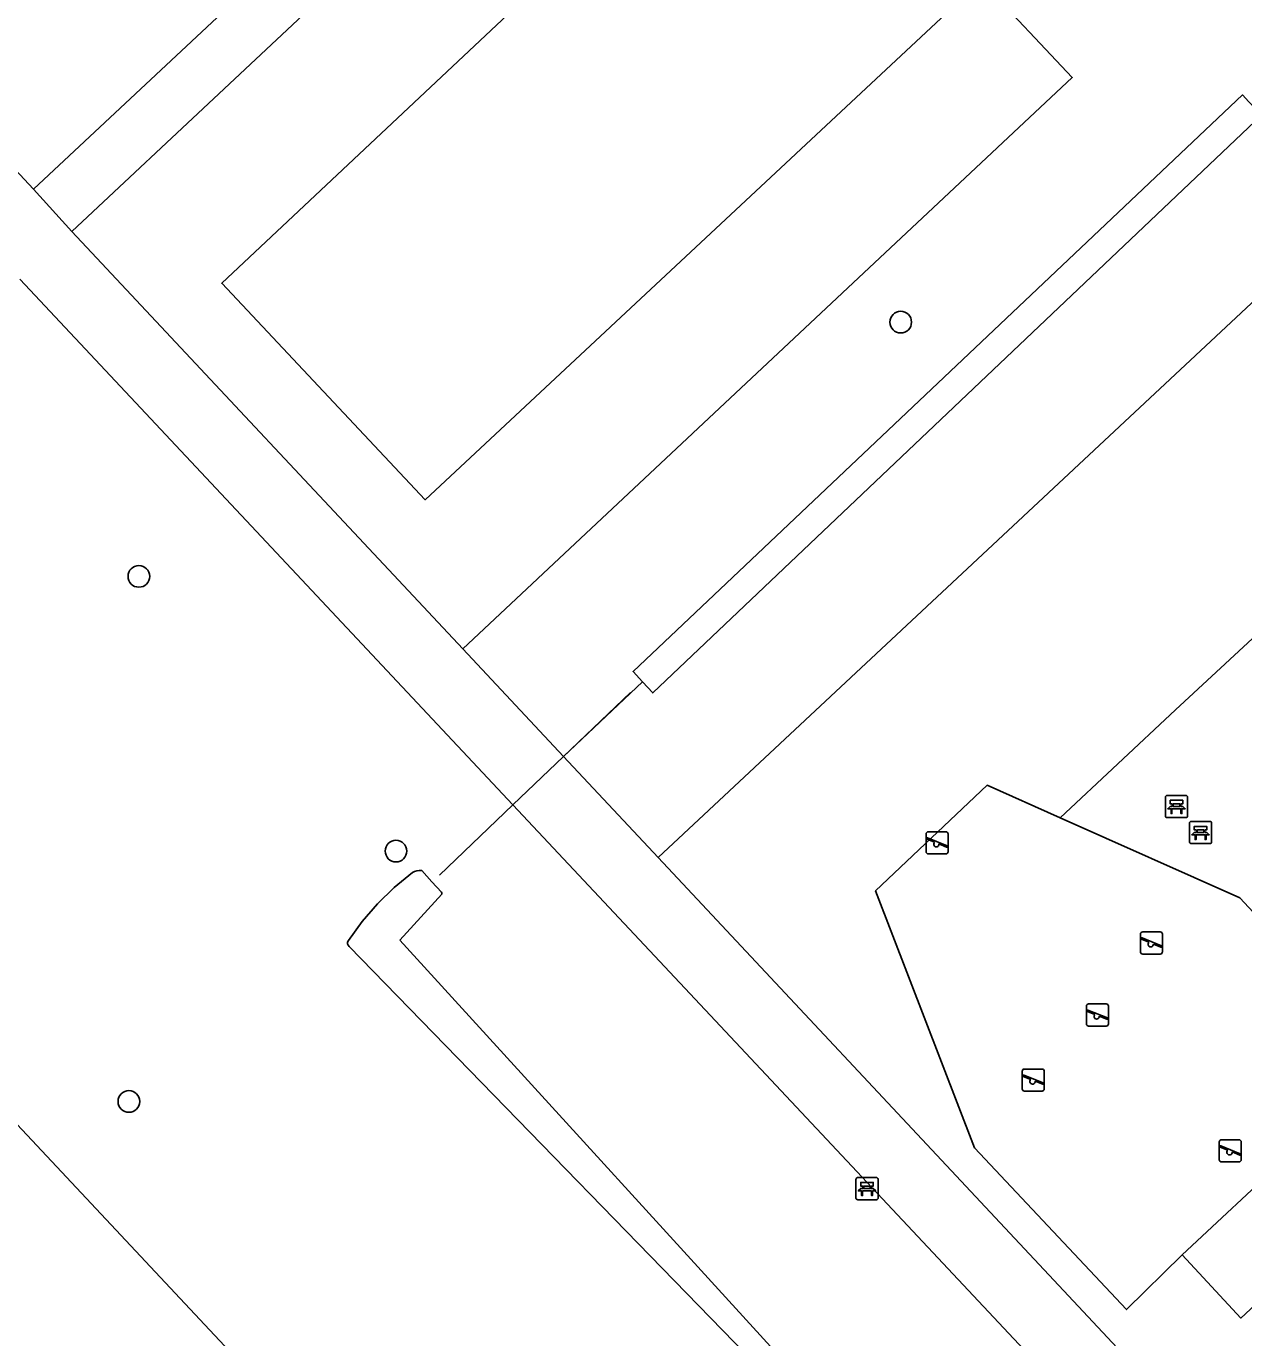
# Model space of a CAD drawing. Extents: x 157466 to 158888, y 383063 to 384677.
# Drawn here: x 158151.3 to 158206.3, y 384173.2 to 384232.4 of the extents above; entities that cross this region are included whole.
import ezdxf

# ---------------------------------------------------------------- set-up
doc = ezdxf.new("R2010")
doc.units = 0
for name, color, linetype in [('IMGEO_Bank', 7, 'Continuous'), ('IMGEO_Boom', 7, 'Continuous'), ('IMGEO_Duiker', 7, 'Continuous'), ('IMGEO_Greppel_droge_sloot', 7, 'Continuous'), ('IMGEO_Groenvoorziening', 7, 'Continuous'), ('IMGEO_Speelvoorziening', 7, 'Continuous'), ('IMGEO_Terreindeel_gesloten', 7, 'Continuous'), ('IMGEO_Voetpad_halfverhard', 7, 'Continuous'), ('IMGEO_Voetpad_open', 7, 'Continuous'), ('IMGEO_Waterloop', 7, 'Continuous')]:
    doc.layers.add(name, color=color, linetype=linetype)

msp = doc.modelspace()

# ---------------------------------------------------------------- linework, layer by layer
at = {"layer": 'IMGEO_Bank'}
for p, q in [((158202.804, 384197.677), (158203.645, 384197.677)), ((158203.645, 384197.677), (158202.804, 384197.677)), ((158202.729, 384196.752), (158202.729, 384197.593)), ((158202.729, 384197.593), (158202.729, 384196.752)), ((158203.426, 384197.075), (158203.033, 384197.075)), ((158203.038, 384197.183), (158203.038, 384197.289)), ((158203.082, 384197.289), (158203.082, 384197.183)), ((158203.37, 384197.295), (158203.088, 384197.295)), ((158203.088, 384197.177), (158203.37, 384197.177)), ((158203.376, 384197.183), (158203.376, 384197.289)), ((158203.42, 384197.289), (158203.42, 384197.183)), ((158203.729, 384197.602), (158203.729, 384196.761)), ((158203.729, 384196.761), (158203.729, 384197.602)), ((158203.654, 384196.677), (158202.813, 384196.677)), ((158202.813, 384196.677), (158203.654, 384196.677)), ((158203.891, 384196.503), (158204.732, 384196.503)), ((158204.732, 384196.503), (158203.891, 384196.503)), ((158203.816, 384195.578), (158203.816, 384196.419)), ((158203.816, 384196.419), (158203.816, 384195.578)), ((158204.513, 384195.901), (158204.12, 384195.901)), ((158204.125, 384196.009), (158204.125, 384196.115)), ((158204.169, 384196.115), (158204.169, 384196.009)), ((158204.457, 384196.121), (158204.175, 384196.121)), ((158204.175, 384196.003), (158204.457, 384196.003)), ((158204.463, 384196.009), (158204.463, 384196.115)), ((158204.507, 384196.115), (158204.507, 384196.009)), ((158204.816, 384196.428), (158204.816, 384195.587)), ((158204.816, 384195.587), (158204.816, 384196.428)), ((158204.741, 384195.503), (158203.9, 384195.503)), ((158203.9, 384195.503), (158204.741, 384195.503)), ((158188.759, 384179.502), (158188.759, 384180.343)), ((158188.759, 384180.343), (158188.759, 384179.502)), ((158188.834, 384180.427), (158189.675, 384180.427)), ((158189.675, 384180.427), (158188.834, 384180.427)), ((158189.068, 384179.933), (158189.068, 384180.039)), ((158189.112, 384180.039), (158189.112, 384179.933)), ((158189.4, 384180.045), (158189.118, 384180.045)), ((158189.118, 384179.927), (158189.4, 384179.927)), ((158189.406, 384179.933), (158189.406, 384180.039)), ((158189.45, 384180.039), (158189.45, 384179.933)), ((158189.759, 384180.352), (158189.759, 384179.511)), ((158189.759, 384179.511), (158189.759, 384180.352)), ((158189.684, 384179.427), (158188.843, 384179.427)), ((158188.843, 384179.427), (158189.684, 384179.427)), ((158189.456, 384179.825), (158189.063, 384179.825))]:
    msp.add_line(p, q, dxfattribs=at)
for points in [[(158202.976, 384197.075), (158202.834, 384197.075), (158202.946, 384197.177), (158203.032, 384197.177)], [(158203.032, 384197.295), (158202.946, 384197.295), (158202.946, 384197.456), (158203.509, 384197.456), (158203.509, 384197.295), (158203.426, 384197.295)], [(158203.426, 384197.177), (158203.509, 384197.177), (158203.621, 384197.075), (158203.482, 384197.075)], [(158203.026, 384197.068), (158203.026, 384196.861), (158202.983, 384196.861), (158202.983, 384197.068)], [(158203.476, 384197.068), (158203.476, 384196.861), (158203.432, 384196.861), (158203.432, 384197.068)], [(158204.063, 384195.901), (158203.921, 384195.901), (158204.033, 384196.003), (158204.119, 384196.003)], [(158204.119, 384196.121), (158204.033, 384196.121), (158204.033, 384196.282), (158204.596, 384196.282), (158204.596, 384196.121), (158204.513, 384196.121)], [(158204.113, 384195.894), (158204.113, 384195.687), (158204.07, 384195.687), (158204.07, 384195.894)], [(158204.513, 384196.003), (158204.596, 384196.003), (158204.708, 384195.901), (158204.569, 384195.901)], [(158204.563, 384195.894), (158204.563, 384195.687), (158204.519, 384195.687), (158204.519, 384195.894)], [(158189.006, 384179.825), (158188.864, 384179.825), (158188.976, 384179.927), (158189.062, 384179.927)], [(158189.062, 384180.045), (158188.976, 384180.045), (158188.976, 384180.206), (158189.539, 384180.206), (158189.539, 384180.045), (158189.456, 384180.045)], [(158189.456, 384179.927), (158189.539, 384179.927), (158189.651, 384179.825), (158189.512, 384179.825)], [(158189.056, 384179.818), (158189.056, 384179.611), (158189.013, 384179.611), (158189.013, 384179.818)], [(158189.506, 384179.818), (158189.506, 384179.611), (158189.462, 384179.611), (158189.462, 384179.818)]]:
    msp.add_lwpolyline(points, dxfattribs=at)
for centre, radius, start, end in [((158202.807, 384197.599), 0.0779, 92.4484, 184.28452), ((158202.807, 384197.599), 0.0779, 92.4484, 184.28452), ((158203.651, 384197.599), 0.0779, 2.4484, 94.28452), ((158203.651, 384197.599), 0.0779, 2.4484, 94.28452), ((158202.976, 384197.068), 0.00671, 2.89567, 87.10433), ((158203.033, 384197.068), 0.00671, 92.89567, 177.10433), ((158203.031, 384197.288), 0.00671, 2.89567, 87.10433), ((158203.031, 384197.184), 0.00671, 272.89567, 357.10433), ((158203.088, 384197.288), 0.00671, 92.89567, 177.10433), ((158203.088, 384197.184), 0.00671, 182.89567, 267.10433), ((158203.37, 384197.288), 0.00671, 2.89567, 87.10433), ((158203.37, 384197.184), 0.00671, 272.89567, 357.10433), ((158203.427, 384197.288), 0.00671, 92.89567, 177.10433), ((158203.427, 384197.184), 0.00671, 182.89567, 267.10433), ((158203.425, 384197.068), 0.00671, 2.89567, 87.10433), ((158203.482, 384197.068), 0.00671, 92.89567, 177.10433), ((158202.807, 384196.755), 0.0779, 182.4484, 274.28452), ((158202.807, 384196.755), 0.0779, 182.4484, 274.28452), ((158203.651, 384196.755), 0.0779, 272.4484, 4.28452), ((158203.651, 384196.755), 0.0779, 272.4484, 4.28452), ((158203.894, 384196.425), 0.0779, 92.4484, 184.28452), ((158203.894, 384196.425), 0.0779, 92.4484, 184.28452), ((158204.738, 384196.425), 0.0779, 2.4484, 94.28452), ((158204.738, 384196.425), 0.0779, 2.4484, 94.28452), ((158204.063, 384195.894), 0.00671, 2.89567, 87.10433), ((158204.12, 384195.894), 0.00671, 92.89567, 177.10433), ((158204.118, 384196.114), 0.00671, 2.89567, 87.10433), ((158204.118, 384196.01), 0.00671, 272.89567, 357.10433), ((158204.175, 384196.114), 0.00671, 92.89567, 177.10433), ((158204.175, 384196.01), 0.00671, 182.89567, 267.10433), ((158204.457, 384196.114), 0.00671, 2.89567, 87.10433), ((158204.457, 384196.01), 0.00671, 272.89567, 357.10433), ((158204.514, 384196.114), 0.00671, 92.89567, 177.10433), ((158204.514, 384196.01), 0.00671, 182.89567, 267.10433), ((158204.512, 384195.894), 0.00671, 2.89567, 87.10433), ((158204.569, 384195.894), 0.00671, 92.89567, 177.10433), ((158203.894, 384195.581), 0.0779, 182.4484, 274.28452), ((158203.894, 384195.581), 0.0779, 182.4484, 274.28452), ((158204.738, 384195.581), 0.0779, 272.4484, 4.28452), ((158204.738, 384195.581), 0.0779, 272.4484, 4.28452), ((158188.837, 384180.349), 0.0779, 92.4484, 184.28452), ((158188.837, 384180.349), 0.0779, 92.4484, 184.28452), ((158189.061, 384180.038), 0.00671, 2.89567, 87.10433), ((158189.061, 384179.934), 0.00671, 272.89567, 357.10433), ((158189.118, 384180.038), 0.00671, 92.89567, 177.10433), ((158189.118, 384179.934), 0.00671, 182.89567, 267.10433), ((158189.4, 384180.038), 0.00671, 2.89567, 87.10433), ((158189.4, 384179.934), 0.00671, 272.89567, 357.10433), ((158189.457, 384180.038), 0.00671, 92.89567, 177.10433), ((158189.457, 384179.934), 0.00671, 182.89567, 267.10433), ((158189.681, 384180.349), 0.0779, 2.4484, 94.28452), ((158189.681, 384180.349), 0.0779, 2.4484, 94.28452), ((158188.837, 384179.505), 0.0779, 182.4484, 274.28452), ((158188.837, 384179.505), 0.0779, 182.4484, 274.28452), ((158189.006, 384179.818), 0.00671, 2.89567, 87.10433), ((158189.063, 384179.818), 0.00671, 92.89567, 177.10433), ((158189.455, 384179.818), 0.00671, 2.89567, 87.10433), ((158189.512, 384179.818), 0.00671, 92.89567, 177.10433), ((158189.681, 384179.505), 0.0779, 272.4484, 4.28452), ((158189.681, 384179.505), 0.0779, 272.4484, 4.28452)]:
    msp.add_arc(centre, radius, start, end, dxfattribs=at)
at = {"layer": 'IMGEO_Boom'}
for centre in [(158190.779, 384219.041), (158156.389, 384207.566), (158167.996, 384195.166), (158155.941, 384183.861)]:
    msp.add_circle(centre, 0.489, dxfattribs=at)
at = {"layer": 'IMGEO_Duiker'}
msp.add_lwpolyline([(158169.956, 384194.082), (158173.276, 384197.249), (158175.565, 384199.432), (158178.589, 384202.316)], dxfattribs=at)
at = {"layer": 'IMGEO_Greppel_droge_sloot'}
for points in [[(158206.501, 384228.988), (158206.206, 384229.298), (158178.699, 384203.274), (158179.126, 384202.806)], [(158179.126, 384202.806), (158179.584, 384202.305), (158207.073, 384228.386), (158206.501, 384228.988)]]:
    msp.add_lwpolyline(points, dxfattribs=at)
at = {"layer": 'IMGEO_Groenvoorziening'}
for points in [[(158185.177, 384244.331), (158160.133, 384220.795), (158169.314, 384211.024), (158194.412, 384234.46)], [(158171.016, 384204.289), (158198.525, 384230.08), (158194.412, 384234.46)], [(158245.873, 384179.05), (158207.292, 384220.529), (158179.831, 384194.875)], [(158209.555, 384189.332), (158212.058, 384191.602), (158215.31, 384188.184), (158221.89, 384194.46), (158209.716, 384207.588), (158203.191, 384201.545), (158197.973, 384196.671)], [(158179.126, 384202.806), (158175.565, 384199.432)], [(158197.973, 384196.671), (158194.689, 384198.137), (158189.649, 384193.367), (158194.113, 384181.775), (158200.978, 384174.468), (158203.478, 384176.934)], [(158203.478, 384176.934), (158206.138, 384174.082), (158215.572, 384182.88), (158212.912, 384185.732)]]:
    msp.add_lwpolyline(points, dxfattribs=at)
at = {"layer": 'IMGEO_Speelvoorziening'}
for p, q in [((158191.926, 384195.136), (158191.926, 384195.936)), ((158191.926, 384195.936), (158191.926, 384195.136)), ((158192.026, 384196.036), (158192.816, 384196.036)), ((158192.816, 384196.036), (158192.026, 384196.036)), ((158192.916, 384195.936), (158192.916, 384195.136)), ((158192.916, 384195.136), (158192.916, 384195.936)), ((158192.309, 384195.564), (158191.97, 384195.701)), ((158191.995, 384195.761), (158192.871, 384195.408)), ((158192.847, 384195.348), (158192.507, 384195.485)), ((158192.816, 384195.036), (158192.026, 384195.036)), ((158192.026, 384195.036), (158192.816, 384195.036)), ((158201.603, 384190.619), (158201.603, 384191.419)), ((158201.603, 384191.419), (158201.603, 384190.619)), ((158201.986, 384191.047), (158201.647, 384191.184)), ((158201.672, 384191.244), (158202.548, 384190.891)), ((158201.703, 384191.519), (158202.493, 384191.519)), ((158202.493, 384191.519), (158201.703, 384191.519)), ((158202.593, 384191.419), (158202.593, 384190.619)), ((158202.593, 384190.619), (158202.593, 384191.419)), ((158202.524, 384190.831), (158202.184, 384190.968)), ((158202.493, 384190.519), (158201.703, 384190.519)), ((158201.703, 384190.519), (158202.493, 384190.519)), ((158199.264, 384188.263), (158200.054, 384188.263)), ((158200.054, 384188.263), (158199.264, 384188.263)), ((158199.164, 384187.363), (158199.164, 384188.163)), ((158199.164, 384188.163), (158199.164, 384187.363)), ((158199.547, 384187.791), (158199.208, 384187.928)), ((158199.233, 384187.988), (158200.109, 384187.635)), ((158200.085, 384187.575), (158199.745, 384187.712)), ((158200.154, 384188.163), (158200.154, 384187.363)), ((158200.154, 384187.363), (158200.154, 384188.163)), ((158200.054, 384187.263), (158199.264, 384187.263)), ((158199.264, 384187.263), (158200.054, 384187.263)), ((158196.369, 384185.327), (158197.159, 384185.327)), ((158197.159, 384185.327), (158196.369, 384185.327)), ((158196.269, 384184.427), (158196.269, 384185.227)), ((158196.269, 384185.227), (158196.269, 384184.427)), ((158196.652, 384184.855), (158196.313, 384184.992)), ((158196.338, 384185.052), (158197.214, 384184.699)), ((158197.19, 384184.639), (158196.85, 384184.776)), ((158197.259, 384185.227), (158197.259, 384184.427)), ((158197.259, 384184.427), (158197.259, 384185.227)), ((158197.159, 384184.327), (158196.369, 384184.327)), ((158196.369, 384184.327), (158197.159, 384184.327)), ((158205.162, 384181.233), (158205.162, 384182.033)), ((158205.162, 384182.033), (158205.162, 384181.233)), ((158205.545, 384181.661), (158205.206, 384181.798)), ((158205.231, 384181.858), (158206.107, 384181.505)), ((158205.262, 384182.133), (158206.052, 384182.133)), ((158206.052, 384182.133), (158205.262, 384182.133)), ((158206.152, 384182.033), (158206.152, 384181.233)), ((158206.152, 384181.233), (158206.152, 384182.033)), ((158206.052, 384181.133), (158205.262, 384181.133)), ((158205.262, 384181.133), (158206.052, 384181.133)), ((158206.083, 384181.445), (158205.743, 384181.582))]:
    msp.add_line(p, q, dxfattribs=at)
for centre, radius, start, end in [((158192.026, 384195.936), 0.1, 90, 180), ((158192.026, 384195.936), 0.1, 90, 180), ((158192.816, 384195.936), 0.1, 0, 90), ((158192.816, 384195.936), 0.1, 360, 90), ((158191.983, 384195.731), 0.0327, 68.07798, 248.07798), ((158192.388, 384195.474), 0.12, 130.99278, 5.16318), ((158192.859, 384195.378), 0.0327, 248.07798, 68.07798), ((158192.026, 384195.136), 0.1, 180, 270), ((158192.026, 384195.136), 0.1, 180, 270), ((158192.816, 384195.136), 0.1, 270, 0), ((158192.816, 384195.136), 0.1, 270, 0), ((158201.703, 384191.419), 0.1, 90, 180), ((158201.703, 384191.419), 0.1, 90, 180), ((158201.66, 384191.214), 0.0327, 68.07798, 248.07798), ((158202.493, 384191.419), 0.1, 0, 90), ((158202.493, 384191.419), 0.1, 360, 90), ((158201.703, 384190.619), 0.1, 180, 270), ((158201.703, 384190.619), 0.1, 180, 270), ((158202.065, 384190.957), 0.12, 130.99278, 5.16318), ((158202.493, 384190.619), 0.1, 270, 0), ((158202.493, 384190.619), 0.1, 270, 0), ((158202.536, 384190.861), 0.0327, 248.07798, 68.07798), ((158199.264, 384188.163), 0.1, 90, 180), ((158199.264, 384188.163), 0.1, 90, 180), ((158200.054, 384188.163), 0.1, 0, 90), ((158200.054, 384188.163), 0.1, 360, 90), ((158199.221, 384187.958), 0.0327, 68.07798, 248.07798), ((158199.626, 384187.701), 0.12, 130.99278, 5.16318), ((158200.097, 384187.605), 0.0327, 248.07798, 68.07798), ((158199.264, 384187.363), 0.1, 180, 270), ((158199.264, 384187.363), 0.1, 180, 270), ((158200.054, 384187.363), 0.1, 270, 0), ((158200.054, 384187.363), 0.1, 270, 0), ((158196.369, 384185.227), 0.1, 90, 180), ((158196.369, 384185.227), 0.1, 90, 180), ((158197.159, 384185.227), 0.1, 0, 90), ((158197.159, 384185.227), 0.1, 360, 90), ((158196.326, 384185.022), 0.0327, 68.07798, 248.07798), ((158196.731, 384184.765), 0.12, 130.99278, 5.16318), ((158197.202, 384184.669), 0.0327, 248.07798, 68.07798), ((158196.369, 384184.427), 0.1, 180, 270), ((158196.369, 384184.427), 0.1, 180, 270), ((158197.159, 384184.427), 0.1, 270, 0), ((158197.159, 384184.427), 0.1, 270, 0), ((158205.262, 384182.033), 0.1, 90, 180), ((158205.262, 384182.033), 0.1, 90, 180), ((158205.219, 384181.828), 0.0327, 68.07798, 248.07798), ((158206.052, 384182.033), 0.1, 0, 90), ((158206.052, 384182.033), 0.1, 360, 90), ((158205.262, 384181.233), 0.1, 180, 270), ((158205.262, 384181.233), 0.1, 180, 270), ((158205.624, 384181.571), 0.12, 130.99278, 5.16318), ((158206.052, 384181.233), 0.1, 270, 0), ((158206.052, 384181.233), 0.1, 270, 0), ((158206.095, 384181.475), 0.0327, 248.07798, 68.07798)]:
    msp.add_arc(centre, radius, start, end, dxfattribs=at)
at = {"layer": 'IMGEO_Terreindeel_gesloten'}
for points in [[(158209.555, 384189.332), (158206.088, 384193.049), (158197.973, 384196.671)], [(158212.912, 384185.732), (158203.478, 384176.934)]]:
    msp.add_lwpolyline(points, dxfattribs=at)
at = {"layer": 'IMGEO_Voetpad_halfverhard'}
for points in [[(158151.632, 384225.045), (158178.326, 384250), (158187.326, 384258.414)], [(158153.37, 384223.135), (158180.871, 384248.916)], [(158138.61, 384238.821), (158142.146, 384235.219), (158151.632, 384225.045)], [(158151.632, 384225.045), (158153.37, 384223.135)], [(158171.016, 384204.289), (158153.37, 384223.135)], [(158151.018, 384220.981), (158173.276, 384197.249), (158197.023, 384171.929), (158190.702, 384166.018), (158177.905, 384154.051), (158177.871, 384154.019)], [(158175.565, 384199.432), (158171.016, 384204.289)], [(158179.831, 384194.875), (158175.565, 384199.432)], [(158218.641, 384153.427), (158179.831, 384194.875)]]:
    msp.add_lwpolyline(points, dxfattribs=at)
at = {"layer": 'IMGEO_Voetpad_open'}
msp.add_lwpolyline([(158177.871, 384154.019), (158131.915, 384203.057)], dxfattribs=at)
at = {"layer": 'IMGEO_Waterloop'}
for points in [[(158168.737, 384194.194), (158167.921, 384193.522), (158167.163, 384192.784), (158166.47, 384191.986), (158165.845, 384191.132)], [(158170.047, 384193.309), (158169.621, 384193.778), (158169.157, 384194.289)], [(158168.17, 384191.136), (158170.068, 384193.221)], [(158165.885, 384190.852), (158187.09, 384169.071)], [(158187.722, 384169.712), (158168.17, 384191.136)]]:
    msp.add_lwpolyline(points, dxfattribs=at)
for centre, radius, start, end in [((158169.112, 384193.511), 0.78, 86.71482, 118.77575), ((158169.92, 384193.232), 0.148, 355.62783, 31.21584), ((158166.008, 384191.012), 0.202, 143.65658, 232.60363)]:
    msp.add_arc(centre, radius, start, end, dxfattribs=at)

doc.saveas('drawing.dxf')
